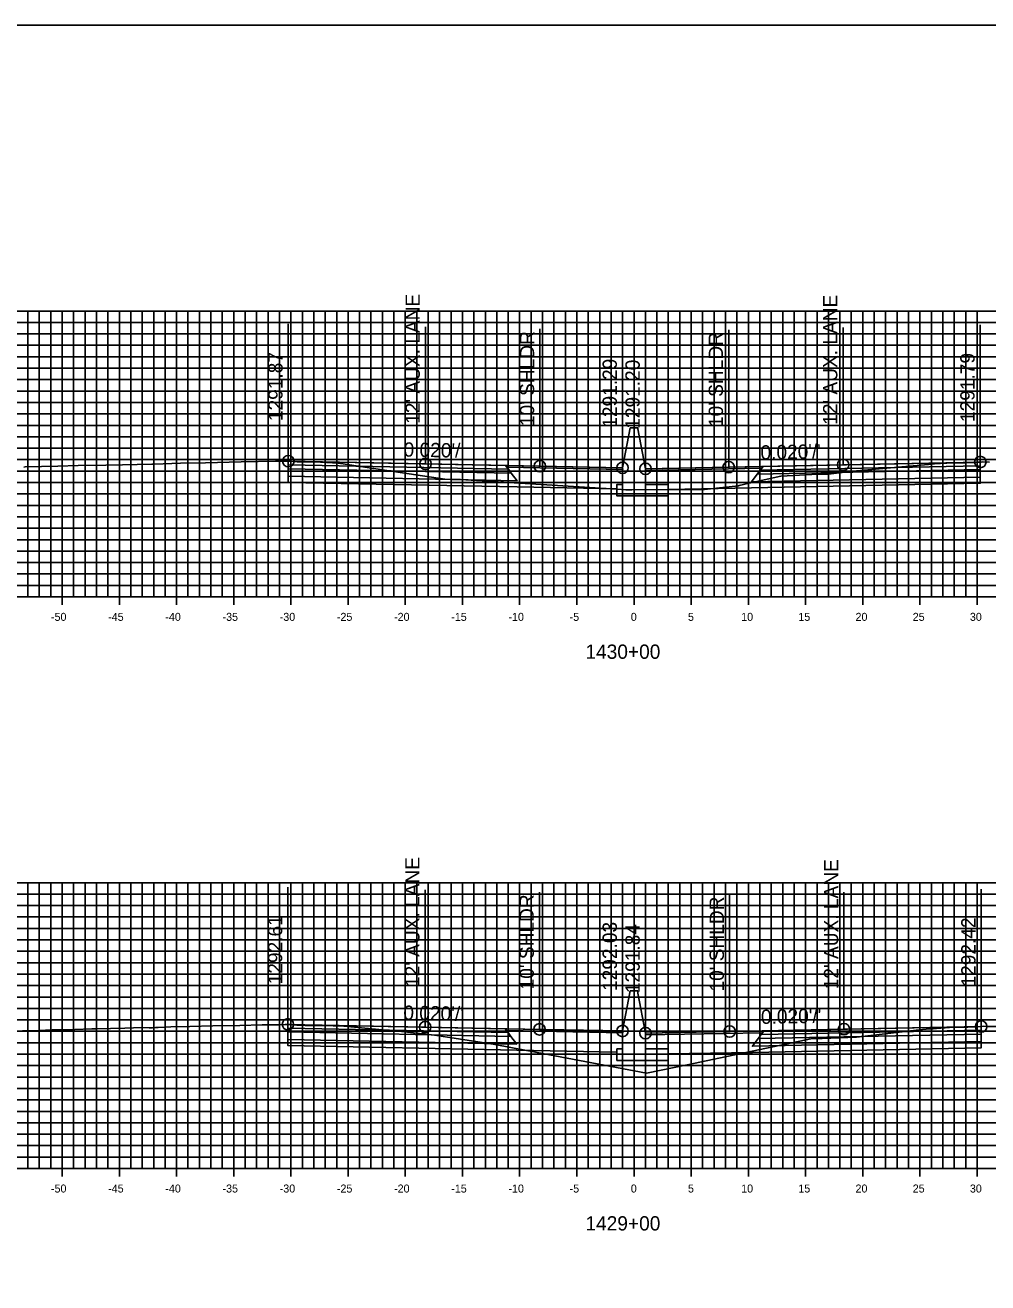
# Model space of a CAD drawing. Extents: x 674939 to 678919, y 750652 to 765176.
# Drawn here: x 677885.3 to 677969.5, y 758162.6 to 758272.6 of the extents above; entities that cross this region are included whole.
import ezdxf

# ---------------------------------------------------------------- set-up
doc = ezdxf.new("R2010")
doc.units = 0
for name, color, linetype in [('R_Alt Surface', 7, 'Continuous'), ('R_Axis', 7, 'Continuous'), ('R_Axis Annot', 7, 'Continuous'), ('R_Exist Surface', 7, 'Continuous'), ('R_Fin Surface', 7, 'Continuous'), ('R_Grid', 7, 'Continuous'), ('R_No Plot', 7, 'Continuous'), ('R_Proposed Road', 7, 'Continuous'), ('R_Xsect Elev', 7, 'Continuous'), ('R_Xsect Slope', 7, 'Continuous')]:
    doc.layers.add(name, color=color, linetype=linetype)

msp = doc.modelspace()

# ---------------------------------------------------------------- linework, layer by layer
at = {"layer": 'R_Alt Surface'}
for points in [[(677908.3, 758234.09), (677908.3, 758233.76), (677927.8, 758233.37), (677927.55, 758233.71)], [(677908.3, 758233.76), (677908.3, 758233.1), (677928.3, 758232.7), (677927.8, 758233.37)], [(677968.81, 758233.68), (677968.81, 758233.02), (677948.81, 758232.62), (677949.31, 758233.29)], [(677968.81, 758234.01), (677968.81, 758233.68), (677949.31, 758233.29), (677949.56, 758233.62)], [(677908.27, 758184.83), (677908.27, 758184.5), (677927.77, 758184.11), (677927.52, 758184.45)], [(677908.27, 758184.5), (677908.27, 758183.84), (677928.27, 758183.44), (677927.77, 758184.11)], [(677968.89, 758184.31), (677968.89, 758183.65), (677948.89, 758183.25), (677949.39, 758183.92)], [(677968.89, 758184.64), (677968.89, 758184.31), (677949.39, 758183.92), (677949.64, 758184.26)]]:
    msp.add_lwpolyline(points, close=True, dxfattribs=at)
for points in [[(677908.3, 758233.1), (677908.3, 758232.56), (677928.3, 758232.16), (677937.03, 758231.99)], [(677968.81, 758233.02), (677968.81, 758232.48), (677948.81, 758232.08), (677941.53, 758231.93)], [(677908.27, 758183.84), (677908.27, 758183.3), (677928.27, 758182.9), (677937.03, 758182.73)], [(677968.89, 758183.65), (677968.89, 758183.11), (677948.89, 758182.71), (677941.53, 758182.57)]]:
    msp.add_lwpolyline(points, dxfattribs=at)
at = {"layer": 'R_Axis'}
for p, q in [((677838.53, 758222.55), (678038.53, 758222.55)), ((677888.53, 758221.85), (677888.53, 758223.25)), ((677893.53, 758221.85), (677893.53, 758223.25)), ((677898.53, 758221.85), (677898.53, 758223.25)), ((677903.53, 758221.85), (677903.53, 758223.25)), ((677908.53, 758221.85), (677908.53, 758223.25)), ((677913.53, 758221.85), (677913.53, 758223.25)), ((677918.53, 758221.85), (677918.53, 758223.25)), ((677923.53, 758221.85), (677923.53, 758223.25)), ((677928.53, 758221.85), (677928.53, 758223.25)), ((677933.53, 758221.85), (677933.53, 758223.25)), ((677938.53, 758221.85), (677938.53, 758223.25)), ((677943.53, 758221.85), (677943.53, 758223.25)), ((677948.53, 758221.85), (677948.53, 758223.25)), ((677953.53, 758221.85), (677953.53, 758223.25)), ((677958.53, 758221.85), (677958.53, 758223.25)), ((677963.53, 758221.85), (677963.53, 758223.25)), ((677968.53, 758221.85), (677968.53, 758223.25)), ((677888.53, 758171.85), (677888.53, 758173.25)), ((677893.53, 758171.85), (677893.53, 758173.25)), ((677898.53, 758171.85), (677898.53, 758173.25)), ((677903.53, 758171.85), (677903.53, 758173.25)), ((677908.53, 758171.85), (677908.53, 758173.25)), ((677913.53, 758171.85), (677913.53, 758173.25)), ((677918.53, 758171.85), (677918.53, 758173.25)), ((677923.53, 758171.85), (677923.53, 758173.25)), ((677928.53, 758171.85), (677928.53, 758173.25)), ((677933.53, 758171.85), (677933.53, 758173.25)), ((677938.53, 758171.85), (677938.53, 758173.25)), ((677943.53, 758171.85), (677943.53, 758173.25)), ((677948.53, 758171.85), (677948.53, 758173.25)), ((677953.53, 758171.85), (677953.53, 758173.25)), ((677958.53, 758171.85), (677958.53, 758173.25)), ((677963.53, 758171.85), (677963.53, 758173.25)), ((677968.53, 758171.85), (677968.53, 758173.25)), ((677838.53, 758172.55), (678038.53, 758172.55))]:
    msp.add_line(p, q, dxfattribs=at)
at = {"layer": 'R_Exist Surface'}
for points in [[(677885.18, 758233.9), (677885.3, 758233.91), (677888.15, 758233.98), (677889.94, 758234.03), (677892.36, 758234.08), (677893.8, 758234.11), (677896.36, 758234.15), (677896.59, 758234.16), (677898.87, 758234.23), (677901.05, 758234.28), (677904.19, 758234.36), (677907.19, 758234.41), (677907.99, 758234.42), (677908.12, 758234.42), (677908.3, 758234.42), (677908.41, 758234.42), (677908.5, 758234.42), (677909.07, 758234.37), (677909.36, 758234.36), (677909.48, 758234.35), (677910.47, 758234.35), (677910.53, 758234.36), (677910.7, 758234.35), (677911.13, 758234.32), (677911.65, 758234.3), (677912.65, 758234.25), (677912.82, 758234.23), (677912.9, 758234.22), (677916.93, 758233.59), (677922, 758232.85), (677923.37, 758232.82), (677927.11, 758232.57), (677937.02, 758231.96), (677937.81, 758231.92), (677938.34, 758231.92), (677944.69, 758231.95), (677945.74, 758232.06), (677947.66, 758232.26), (677947.72, 758232.28), (677948.6, 758232.5), (677951.38, 758233.11), (677954.63, 758233.28), (677955.55, 758233.29), (677957.65, 758233.53), (677964.59, 758234.16), (677964.79, 758234.19), (677965.88, 758234.23), (677966.84, 758234.27), (677967.58, 758234.28), (677968.24, 758234.3), (677968.59, 758234.33), (677968.81, 758234.34), (677968.88, 758234.34), (677969.04, 758234.35), (677969.6, 758234.33)], [(677885.06, 758184.58), (677885.89, 758184.6), (677887.66, 758184.67), (677888.28, 758184.67), (677889.64, 758184.72), (677891.13, 758184.77), (677891.51, 758184.77), (677894, 758184.83), (677895.51, 758184.87), (677896.13, 758184.86), (677896.44, 758184.86), (677896.68, 758184.87), (677896.91, 758184.89), (677898.03, 758184.93), (677899.7, 758184.97), (677901.69, 758185.02), (677904.05, 758185.07), (677906.01, 758185.11), (677907.51, 758185.13), (677908.03, 758185.14), (677908.27, 758185.16), (677908.28, 758185.17), (677908.29, 758185.17), (677908.66, 758185.11), (677909.04, 758185.08), (677909.78, 758185.07), (677910.09, 758185.07), (677910.58, 758185.07), (677911.11, 758185.07), (677912.23, 758185.03), (677912.61, 758185.01), (677912.76, 758185.03), (677912.87, 758185.04), (677916.22, 758184.71), (677918.2, 758184.53), (677919.76, 758184.36), (677921.08, 758184.22), (677922.21, 758184.05), (677926.21, 758183.44), (677936.99, 758181.4), (677939.61, 758180.88), (677943.17, 758181.62), (677954.14, 758183.91), (677954.98, 758183.92), (677957.98, 758184.04), (677963.45, 758184.68), (677964.37, 758184.78), (677964.7, 758184.78), (677964.98, 758184.8), (677966.11, 758184.87), (677967.72, 758184.92), (677968.31, 758184.95), (677968.87, 758184.97), (677968.89, 758184.97), (677969.13, 758184.99), (677969.35, 758184.98), (677970.47, 758184.96)]]:
    msp.add_lwpolyline(points, dxfattribs=at)
at = {"layer": 'R_Fin Surface'}
for points in [[(677937.53, 758233.84), (677930.3, 758233.98), (677920.3, 758234.18), (677908.3, 758234.42)], [(677968.81, 758234.34), (677956.81, 758234.1), (677946.81, 758233.9), (677939.53, 758233.75)], [(677937.53, 758184.58), (677930.27, 758184.72), (677920.27, 758184.92), (677908.27, 758185.16)], [(677968.89, 758184.97), (677956.89, 758184.73), (677946.89, 758184.53), (677939.53, 758184.39)]]:
    msp.add_lwpolyline(points, dxfattribs=at)
for points in [[(677908.3, 758234.42), (677908.3, 758234.09), (677927.55, 758233.71), (677927.3, 758234.04)], [(677927.3, 758234.04), (677937.53, 758233.84), (677937.54, 758233.68), (677927.42, 758233.88)], [(677949.69, 758233.8), (677939.53, 758233.59), (677939.53, 758233.75), (677949.81, 758233.96)], [(677968.81, 758234.34), (677968.81, 758234.01), (677949.56, 758233.62), (677949.81, 758233.96)], [(677908.27, 758185.16), (677908.27, 758184.83), (677927.52, 758184.45), (677927.27, 758184.78)], [(677968.89, 758184.97), (677968.89, 758184.64), (677949.64, 758184.26), (677949.89, 758184.59)], [(677927.27, 758184.78), (677937.53, 758184.58), (677937.54, 758184.42), (677927.39, 758184.62)], [(677949.77, 758184.43), (677939.53, 758184.23), (677939.53, 758184.39), (677949.89, 758184.59)]]:
    msp.add_lwpolyline(points, close=True, dxfattribs=at)
at = {"layer": 'R_Grid'}
for p, q in [((677838.53, 758247.55), (678038.53, 758247.55)), ((677838.53, 758246.55), (678038.53, 758246.55)), ((677885.53, 758222.55), (677885.53, 758247.55)), ((677886.53, 758222.55), (677886.53, 758247.55)), ((677887.53, 758222.55), (677887.53, 758247.55)), ((677888.53, 758222.55), (677888.53, 758247.55)), ((677889.53, 758222.55), (677889.53, 758247.55)), ((677890.53, 758222.55), (677890.53, 758247.55)), ((677891.53, 758222.55), (677891.53, 758247.55)), ((677892.53, 758222.55), (677892.53, 758247.55)), ((677893.53, 758222.55), (677893.53, 758247.55)), ((677894.53, 758222.55), (677894.53, 758247.55)), ((677895.53, 758222.55), (677895.53, 758247.55)), ((677896.53, 758222.55), (677896.53, 758247.55)), ((677897.53, 758222.55), (677897.53, 758247.55)), ((677898.53, 758222.55), (677898.53, 758247.55)), ((677899.53, 758222.55), (677899.53, 758247.55)), ((677900.53, 758222.55), (677900.53, 758247.55)), ((677901.53, 758222.55), (677901.53, 758247.55)), ((677902.53, 758222.55), (677902.53, 758247.55)), ((677903.53, 758222.55), (677903.53, 758247.55)), ((677904.53, 758222.55), (677904.53, 758247.55)), ((677905.53, 758222.55), (677905.53, 758247.55)), ((677906.53, 758222.55), (677906.53, 758247.55)), ((677907.53, 758222.55), (677907.53, 758247.55)), ((677908.53, 758222.55), (677908.53, 758247.55)), ((677909.53, 758222.55), (677909.53, 758247.55)), ((677910.53, 758222.55), (677910.53, 758247.55)), ((677911.53, 758222.55), (677911.53, 758247.55)), ((677912.53, 758222.55), (677912.53, 758247.55)), ((677913.53, 758222.55), (677913.53, 758247.55)), ((677914.53, 758222.55), (677914.53, 758247.55)), ((677915.53, 758222.55), (677915.53, 758247.55)), ((677916.53, 758222.55), (677916.53, 758247.55)), ((677917.53, 758222.55), (677917.53, 758247.55)), ((677918.53, 758222.55), (677918.53, 758247.55)), ((677919.53, 758222.55), (677919.53, 758247.55)), ((677920.53, 758222.55), (677920.53, 758247.55)), ((677921.53, 758222.55), (677921.53, 758247.55)), ((677922.53, 758222.55), (677922.53, 758247.55)), ((677923.53, 758222.55), (677923.53, 758247.55)), ((677924.53, 758222.55), (677924.53, 758247.55)), ((677925.53, 758222.55), (677925.53, 758247.55)), ((677926.53, 758222.55), (677926.53, 758247.55)), ((677927.53, 758222.55), (677927.53, 758247.55)), ((677928.53, 758222.55), (677928.53, 758247.55)), ((677929.53, 758222.55), (677929.53, 758247.55)), ((677930.53, 758222.55), (677930.53, 758247.55)), ((677931.53, 758222.55), (677931.53, 758247.55)), ((677932.53, 758222.55), (677932.53, 758247.55)), ((677933.53, 758222.55), (677933.53, 758247.55)), ((677934.53, 758222.55), (677934.53, 758247.55)), ((677935.53, 758222.55), (677935.53, 758247.55)), ((677936.53, 758222.55), (677936.53, 758247.55)), ((677937.53, 758222.55), (677937.53, 758247.55)), ((677938.53, 758222.55), (677938.53, 758247.55)), ((677939.53, 758222.55), (677939.53, 758247.55)), ((677940.53, 758222.55), (677940.53, 758247.55)), ((677941.53, 758222.55), (677941.53, 758247.55)), ((677942.53, 758222.55), (677942.53, 758247.55)), ((677943.53, 758222.55), (677943.53, 758247.55)), ((677944.53, 758222.55), (677944.53, 758247.55)), ((677945.53, 758222.55), (677945.53, 758247.55)), ((677946.53, 758222.55), (677946.53, 758247.55)), ((677947.53, 758222.55), (677947.53, 758247.55)), ((677948.53, 758222.55), (677948.53, 758247.55)), ((677949.53, 758222.55), (677949.53, 758247.55)), ((677950.53, 758222.55), (677950.53, 758247.55)), ((677951.53, 758222.55), (677951.53, 758247.55)), ((677952.53, 758222.55), (677952.53, 758247.55)), ((677953.53, 758222.55), (677953.53, 758247.55)), ((677954.53, 758222.55), (677954.53, 758247.55)), ((677955.53, 758222.55), (677955.53, 758247.55)), ((677956.53, 758222.55), (677956.53, 758247.55)), ((677957.53, 758222.55), (677957.53, 758247.55)), ((677958.53, 758222.55), (677958.53, 758247.55)), ((677959.53, 758222.55), (677959.53, 758247.55)), ((677960.53, 758222.55), (677960.53, 758247.55)), ((677961.53, 758222.55), (677961.53, 758247.55)), ((677962.53, 758222.55), (677962.53, 758247.55)), ((677963.53, 758222.55), (677963.53, 758247.55)), ((677964.53, 758222.55), (677964.53, 758247.55)), ((677965.53, 758222.55), (677965.53, 758247.55)), ((677966.53, 758222.55), (677966.53, 758247.55)), ((677967.53, 758222.55), (677967.53, 758247.55)), ((677968.53, 758222.55), (677968.53, 758247.55)), ((677838.53, 758245.55), (678038.53, 758245.55)), ((677838.53, 758244.55), (678038.53, 758244.55)), ((677838.53, 758243.55), (678038.53, 758243.55)), ((677838.53, 758242.55), (678038.53, 758242.55)), ((677838.53, 758241.55), (678038.53, 758241.55)), ((677838.53, 758240.55), (678038.53, 758240.55)), ((677838.53, 758239.55), (678038.53, 758239.55)), ((677838.53, 758238.55), (678038.53, 758238.55)), ((677838.53, 758237.55), (678038.53, 758237.55)), ((677838.53, 758236.55), (678038.53, 758236.55)), ((677838.53, 758235.55), (678038.53, 758235.55)), ((677838.53, 758234.55), (678038.53, 758234.55)), ((677838.53, 758233.55), (678038.53, 758233.55)), ((677838.53, 758232.55), (678038.53, 758232.55)), ((677838.53, 758231.55), (678038.53, 758231.55)), ((677838.53, 758230.55), (678038.53, 758230.55)), ((677838.53, 758229.55), (678038.53, 758229.55)), ((677838.53, 758228.55), (678038.53, 758228.55)), ((677838.53, 758227.55), (678038.53, 758227.55)), ((677838.53, 758226.55), (678038.53, 758226.55)), ((677838.53, 758225.55), (678038.53, 758225.55)), ((677838.53, 758224.55), (678038.53, 758224.55)), ((677838.53, 758223.55), (678038.53, 758223.55)), ((677838.53, 758222.55), (678038.53, 758222.55)), ((677838.53, 758197.55), (678038.53, 758197.55)), ((677885.53, 758172.55), (677885.53, 758197.55)), ((677886.53, 758172.55), (677886.53, 758197.55)), ((677887.53, 758172.55), (677887.53, 758197.55)), ((677888.53, 758172.55), (677888.53, 758197.55)), ((677889.53, 758172.55), (677889.53, 758197.55)), ((677890.53, 758172.55), (677890.53, 758197.55)), ((677891.53, 758172.55), (677891.53, 758197.55)), ((677892.53, 758172.55), (677892.53, 758197.55)), ((677893.53, 758172.55), (677893.53, 758197.55)), ((677894.53, 758172.55), (677894.53, 758197.55)), ((677895.53, 758172.55), (677895.53, 758197.55)), ((677896.53, 758172.55), (677896.53, 758197.55)), ((677897.53, 758172.55), (677897.53, 758197.55)), ((677898.53, 758172.55), (677898.53, 758197.55)), ((677899.53, 758172.55), (677899.53, 758197.55)), ((677900.53, 758172.55), (677900.53, 758197.55)), ((677901.53, 758172.55), (677901.53, 758197.55)), ((677902.53, 758172.55), (677902.53, 758197.55)), ((677903.53, 758172.55), (677903.53, 758197.55)), ((677904.53, 758172.55), (677904.53, 758197.55)), ((677905.53, 758172.55), (677905.53, 758197.55)), ((677906.53, 758172.55), (677906.53, 758197.55)), ((677907.53, 758172.55), (677907.53, 758197.55)), ((677908.53, 758172.55), (677908.53, 758197.55)), ((677909.53, 758172.55), (677909.53, 758197.55)), ((677910.53, 758172.55), (677910.53, 758197.55)), ((677911.53, 758172.55), (677911.53, 758197.55)), ((677912.53, 758172.55), (677912.53, 758197.55)), ((677913.53, 758172.55), (677913.53, 758197.55)), ((677914.53, 758172.55), (677914.53, 758197.55)), ((677915.53, 758172.55), (677915.53, 758197.55)), ((677916.53, 758172.55), (677916.53, 758197.55)), ((677917.53, 758172.55), (677917.53, 758197.55)), ((677918.53, 758172.55), (677918.53, 758197.55)), ((677919.53, 758172.55), (677919.53, 758197.55)), ((677920.53, 758172.55), (677920.53, 758197.55)), ((677921.53, 758172.55), (677921.53, 758197.55)), ((677922.53, 758172.55), (677922.53, 758197.55)), ((677923.53, 758172.55), (677923.53, 758197.55)), ((677924.53, 758172.55), (677924.53, 758197.55)), ((677925.53, 758172.55), (677925.53, 758197.55)), ((677926.53, 758172.55), (677926.53, 758197.55)), ((677927.53, 758172.55), (677927.53, 758197.55)), ((677928.53, 758172.55), (677928.53, 758197.55)), ((677929.53, 758172.55), (677929.53, 758197.55)), ((677930.53, 758172.55), (677930.53, 758197.55)), ((677931.53, 758172.55), (677931.53, 758197.55)), ((677932.53, 758172.55), (677932.53, 758197.55)), ((677933.53, 758172.55), (677933.53, 758197.55)), ((677934.53, 758172.55), (677934.53, 758197.55)), ((677935.53, 758172.55), (677935.53, 758197.55)), ((677936.53, 758172.55), (677936.53, 758197.55)), ((677937.53, 758172.55), (677937.53, 758197.55)), ((677938.53, 758172.55), (677938.53, 758197.55)), ((677939.53, 758172.55), (677939.53, 758197.55)), ((677940.53, 758172.55), (677940.53, 758197.55)), ((677941.53, 758172.55), (677941.53, 758197.55)), ((677942.53, 758172.55), (677942.53, 758197.55)), ((677943.53, 758172.55), (677943.53, 758197.55)), ((677944.53, 758172.55), (677944.53, 758197.55)), ((677945.53, 758172.55), (677945.53, 758197.55)), ((677946.53, 758172.55), (677946.53, 758197.55)), ((677947.53, 758172.55), (677947.53, 758197.55)), ((677948.53, 758172.55), (677948.53, 758197.55)), ((677949.53, 758172.55), (677949.53, 758197.55)), ((677950.53, 758172.55), (677950.53, 758197.55)), ((677951.53, 758172.55), (677951.53, 758197.55)), ((677952.53, 758172.55), (677952.53, 758197.55)), ((677953.53, 758172.55), (677953.53, 758197.55)), ((677954.53, 758172.55), (677954.53, 758197.55)), ((677955.53, 758172.55), (677955.53, 758197.55)), ((677956.53, 758172.55), (677956.53, 758197.55)), ((677957.53, 758172.55), (677957.53, 758197.55)), ((677958.53, 758172.55), (677958.53, 758197.55)), ((677959.53, 758172.55), (677959.53, 758197.55)), ((677960.53, 758172.55), (677960.53, 758197.55)), ((677961.53, 758172.55), (677961.53, 758197.55)), ((677962.53, 758172.55), (677962.53, 758197.55)), ((677963.53, 758172.55), (677963.53, 758197.55)), ((677964.53, 758172.55), (677964.53, 758197.55)), ((677965.53, 758172.55), (677965.53, 758197.55)), ((677966.53, 758172.55), (677966.53, 758197.55)), ((677967.53, 758172.55), (677967.53, 758197.55)), ((677968.53, 758172.55), (677968.53, 758197.55)), ((677838.53, 758196.55), (678038.53, 758196.55)), ((677838.53, 758195.55), (678038.53, 758195.55)), ((677838.53, 758194.55), (678038.53, 758194.55)), ((677838.53, 758193.55), (678038.53, 758193.55)), ((677838.53, 758192.55), (678038.53, 758192.55)), ((677838.53, 758191.55), (678038.53, 758191.55)), ((677838.53, 758190.55), (678038.53, 758190.55)), ((677838.53, 758189.55), (678038.53, 758189.55)), ((677838.53, 758188.55), (678038.53, 758188.55)), ((677838.53, 758187.55), (678038.53, 758187.55)), ((677838.53, 758186.55), (678038.53, 758186.55)), ((677838.53, 758185.55), (678038.53, 758185.55)), ((677838.53, 758184.55), (678038.53, 758184.55)), ((677838.53, 758183.55), (678038.53, 758183.55)), ((677838.53, 758182.55), (678038.53, 758182.55)), ((677838.53, 758181.55), (678038.53, 758181.55)), ((677838.53, 758180.55), (678038.53, 758180.55)), ((677838.53, 758179.55), (678038.53, 758179.55)), ((677838.53, 758178.55), (678038.53, 758178.55)), ((677838.53, 758177.55), (678038.53, 758177.55)), ((677838.53, 758176.55), (678038.53, 758176.55)), ((677838.53, 758175.55), (678038.53, 758175.55)), ((677838.53, 758174.55), (678038.53, 758174.55)), ((677838.53, 758173.55), (678038.53, 758173.55)), ((677838.53, 758172.55), (678038.53, 758172.55))]:
    msp.add_line(p, q, dxfattribs=at)
at = {"layer": 'R_No Plot'}
msp.add_lwpolyline([(677778.53, 758052.55), (678118.53, 758052.55), (678118.53, 758272.55), (677778.53, 758272.55)], close=True, dxfattribs=at)
for centre in [(677908.3, 758234.42), (677920.3, 758234.18), (677930.3, 758233.98), (677956.81, 758234.1), (677968.81, 758234.34), (677937.53, 758233.84), (677939.53, 758233.75), (677946.81, 758233.9), (677908.27, 758185.16), (677920.27, 758184.92), (677930.27, 758184.72), (677937.53, 758184.58), (677946.89, 758184.53), (677956.89, 758184.73), (677968.89, 758184.97), (677939.53, 758184.39)]:
    msp.add_circle(centre, 0.5, dxfattribs=at)
at = {"layer": 'R_Proposed Road'}
for points in [[(677938.2, 758237.34), (677937.53, 758233.84)], [(677938.86, 758237.25), (677938.86, 758237.34), (677938.2, 758237.34), (677938.2, 758237.34)], [(677938.86, 758237.25), (677939.53, 758233.75)], [(677937.53, 758233.84), (677937.53, 758232.38), (677937.03, 758232.38), (677937.03, 758231.38), (677941.53, 758231.38), (677941.53, 758232.38), (677939.53, 758232.38), (677939.53, 758233.75)], [(677938.2, 758188.08), (677937.53, 758184.58)], [(677938.86, 758187.89), (677938.86, 758188.08), (677938.2, 758188.08), (677938.2, 758188.08)], [(677938.86, 758187.89), (677939.53, 758184.39)], [(677937.53, 758184.58), (677937.53, 758183.01), (677937.03, 758183.01), (677937.03, 758182.01), (677941.53, 758182.01), (677941.53, 758183.01), (677939.53, 758183.01), (677939.53, 758184.39)]]:
    msp.add_lwpolyline(points, dxfattribs=at)
at = {"layer": 'R_Xsect Elev'}
for p, q in [((677908.3, 758234.42), (677908.3, 758246.42)), ((677920.3, 758234.18), (677920.3, 758246.18)), ((677930.3, 758233.98), (677930.3, 758245.98)), ((677937.53, 758233.84), (677937.53, 758245.84)), ((677939.53, 758233.75), (677939.53, 758245.75)), ((677946.81, 758233.9), (677946.81, 758245.9)), ((677956.81, 758234.1), (677956.81, 758246.1)), ((677968.81, 758234.34), (677968.81, 758246.34)), ((677908.27, 758185.16), (677908.27, 758197.16)), ((677920.27, 758184.92), (677920.27, 758196.92)), ((677930.27, 758184.72), (677930.27, 758196.72)), ((677937.53, 758184.58), (677937.53, 758196.58)), ((677939.53, 758184.39), (677939.53, 758196.39)), ((677946.89, 758184.53), (677946.89, 758196.53)), ((677956.89, 758184.73), (677956.89, 758196.73)), ((677968.89, 758184.97), (677968.89, 758196.97))]:
    msp.add_line(p, q, dxfattribs=at)

# ---------------------------------------------------------------- texts
at = {"layer": 'R_Axis Annot'}
for s, height, p in [('-50', 0.7, (677887.55, 758220.45)), ('-45', 0.7, (677892.55, 758220.45)), ('-40', 0.7, (677897.55, 758220.45)), ('-35', 0.7, (677902.55, 758220.45)), ('-30', 0.7, (677907.55, 758220.45)), ('-25', 0.7, (677912.55, 758220.45)), ('-20', 0.7, (677917.55, 758220.45)), ('-15', 0.7, (677922.55, 758220.45)), ('-10', 0.7, (677927.55, 758220.45)), ('-5', 0.7, (677932.9, 758220.45)), ('0', 0.7, (677938.25, 758220.45)), ('5', 0.7, (677943.25, 758220.45)), ('10', 0.7, (677947.9, 758220.45)), ('15', 0.7, (677952.9, 758220.45)), ('20', 0.7, (677957.9, 758220.45)), ('25', 0.7, (677962.9, 758220.45)), ('30', 0.7, (677967.9, 758220.45)), ('1430+00', 1.25, (677934.28, 758217.13)), ('-50', 0.7, (677887.55, 758170.45)), ('-45', 0.7, (677892.55, 758170.45)), ('-40', 0.7, (677897.55, 758170.45)), ('-35', 0.7, (677902.55, 758170.45)), ('-30', 0.7, (677907.55, 758170.45)), ('-25', 0.7, (677912.55, 758170.45)), ('-20', 0.7, (677917.55, 758170.45)), ('-15', 0.7, (677922.55, 758170.45)), ('-10', 0.7, (677927.55, 758170.45)), ('-5', 0.7, (677932.9, 758170.45)), ('0', 0.7, (677938.25, 758170.45)), ('5', 0.7, (677943.25, 758170.45)), ('10', 0.7, (677947.9, 758170.45)), ('15', 0.7, (677952.9, 758170.45)), ('20', 0.7, (677957.9, 758170.45)), ('25', 0.7, (677962.9, 758170.45)), ('30', 0.7, (677967.9, 758170.45)), ('1429+00', 1.25, (677934.28, 758167.13))]:
    msp.add_text(s, height=height, dxfattribs=at).set_placement(p)
at = {"layer": 'R_Xsect Elev'}
for s, p in [("12' AUX. LANE", (677919.8, 758237.68)), ("12' AUX. LANE", (677956.31, 758237.6)), ("10' SHLDR", (677929.8, 758237.48)), ("10' SHLDR", (677946.31, 758237.4)), ('1291.87', (677907.8, 758237.92)), ('1291.29', (677937.03, 758237.34)), ('1291.20', (677939.03, 758237.25)), ('1291.79', (677968.31, 758237.84)), ("12' AUX. LANE", (677919.77, 758188.42)), ("12' AUX. LANE", (677956.39, 758188.23)), ("10' SHLDR", (677929.77, 758188.22)), ("10' SHLDR", (677946.39, 758188.03)), ('1292.61', (677907.77, 758188.66)), ('1292.03', (677937.03, 758188.08)), ('1291.84', (677939.03, 758187.89)), ('1292.42', (677968.39, 758188.47))]:
    msp.add_text(s, height=1.25, rotation=90, dxfattribs=at).set_placement(p)
at = {"layer": 'R_Xsect Slope'}
for rotation, p in [(358.8542, (677918.37, 758234.82)), (1.1458, (677949.6, 758234.55)), (358.8542, (677918.35, 758185.56)), (1.1458, (677949.64, 758185.19))]:
    msp.add_text("0.020'/'", height=1.25, rotation=rotation, dxfattribs=at).set_placement(p)

doc.saveas('drawing.dxf')
